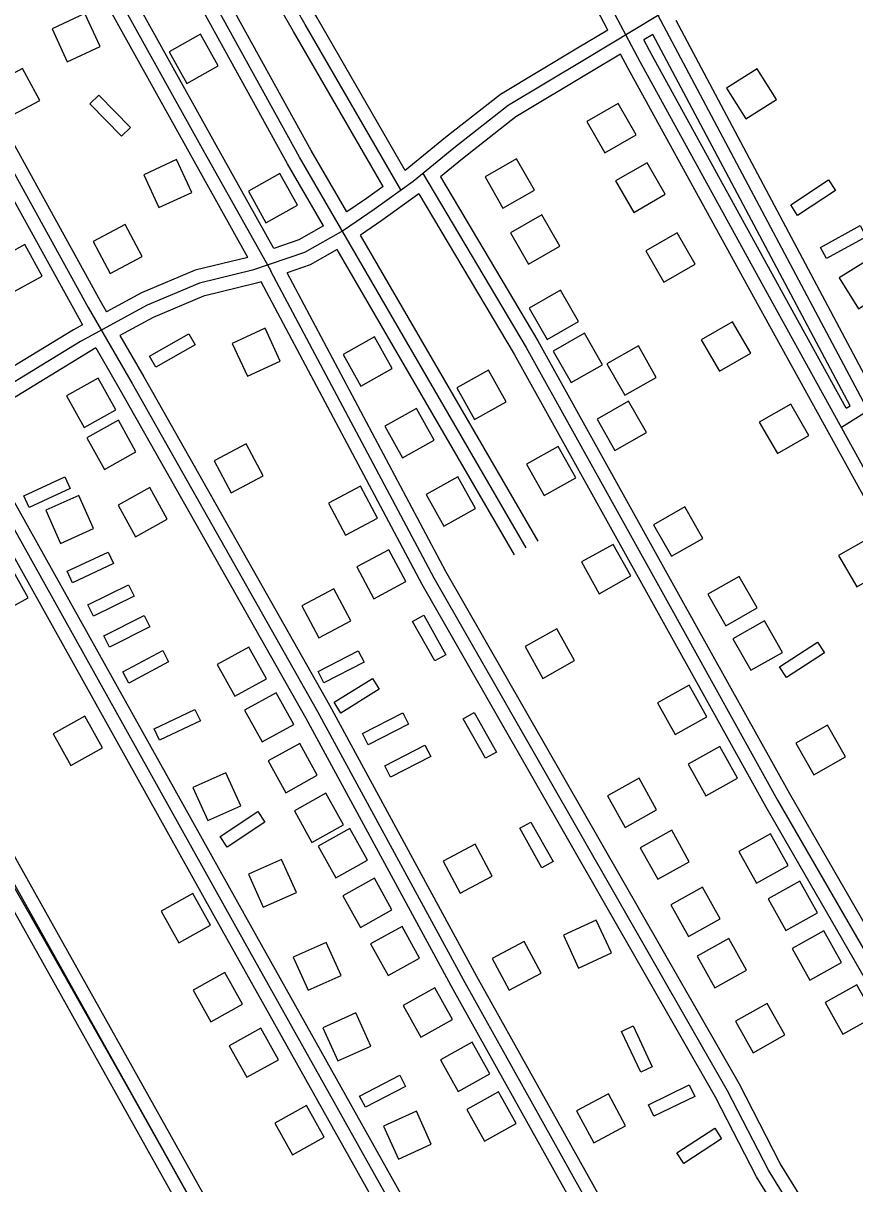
# Model space of a CAD drawing. Extents: x 3445503 to 3483459, y 540493 to 566012.
# Drawn here: x 3479576 to 3480495, y 560517 to 561799 of the extents above; entities that cross this region are included whole.
import ezdxf

# ---------------------------------------------------------------- set-up
doc = ezdxf.new("R2010")
doc.units = 0
for name, color, linetype in [('V-BLDG-OTLN', 7, 'Continuous'), ('V-DTCH-CNTR', 7, 'Continuous'), ('V-ROAD-CNTR', 7, 'Continuous')]:
    doc.layers.add(name, color=color, linetype=linetype)

msp = doc.modelspace()

# ---------------------------------------------------------------- linework, layer by layer
at = {"layer": 'V-BLDG-OTLN'}
for points in [[(3479661.2, 561773), (3479644.4, 561809.3), (3479608.1, 561792.5), (3479624.9, 561756.2)], [(3479756.9, 561732.2), (3479791.8, 561751.7), (3479772.3, 561786.7), (3479737.4, 561767.2)], [(3479540.3, 561729.9), (3479559.2, 561694.6), (3479594.5, 561713.5), (3479575.6, 561748.8)], [(3480353.5, 561727), (3480374.8, 561693.2), (3480408.6, 561714.5), (3480387.3, 561748.3)], [(3479684.8, 561673.9), (3479649.9, 561709.7), (3479659.9, 561719.4), (3479694.8, 561683.6)], [(3480253.7, 561675.5), (3480233.7, 561710.2), (3480199, 561690.2), (3480219, 561655.5)], [(3479762.6, 561611.8), (3479745.8, 561648.1), (3479709.5, 561631.4), (3479726.3, 561595)], [(3480086.6, 561629.1), (3480106.4, 561594.3), (3480141.2, 561614.2), (3480121.3, 561648.9)], [(3480285.6, 561609.8), (3480265.6, 561644.5), (3480230.9, 561624.5), (3480250.9, 561589.8)], [(3479844.5, 561578.1), (3479879.5, 561597.6), (3479860, 561632.6), (3479825.1, 561613.1)], [(3480424.3, 561598.2), (3480466.1, 561625.6), (3480473.7, 561613.9), (3480431.9, 561586.4)], [(3480114.8, 561567.2), (3480134.6, 561532.5), (3480169.3, 561552.3), (3480149.5, 561587.1)], [(3479653.7, 561557.5), (3479672.5, 561522.2), (3479707.8, 561541.1), (3479688.9, 561576.4)], [(3480457.2, 561551), (3480501, 561575.1), (3480507.8, 561562.8), (3480464, 561538.7)], [(3480318.7, 561532.6), (3480298.8, 561567.3), (3480264.1, 561547.3), (3480284.1, 561512.7)], [(3479597.4, 561519.4), (3479578, 561554.4), (3479543, 561535), (3479562.4, 561500)], [(3480477.8, 561517.3), (3480499.2, 561483.4), (3480533, 561504.8), (3480511.7, 561538.6)], [(3480135.3, 561484.1), (3480155.2, 561449.4), (3480189.9, 561469.2), (3480170.1, 561504)], [(3480380.1, 561434.3), (3480360.1, 561469), (3480325.5, 561449), (3480345.5, 561414.3)], [(3479716, 561430.8), (3479759.3, 561455.7), (3479766.3, 561443.6), (3479723, 561418.7)], [(3479860.3, 561425.6), (3479843.5, 561461.9), (3479807.2, 561445.1), (3479824, 561408.8)], [(3480161.7, 561436.4), (3480181.6, 561401.7), (3480216.3, 561421.5), (3480196.5, 561456.3)], [(3479929.7, 561432.8), (3479949.2, 561397.9), (3479984.1, 561417.4), (3479964.6, 561452.4)], [(3480221.3, 561422.4), (3480241.1, 561387.7), (3480275.8, 561407.5), (3480256, 561442.2)], [(3479678.5, 561371.5), (3479659.1, 561406.5), (3479624.1, 561387.1), (3479643.6, 561352.1)], [(3480055.5, 561396), (3480075, 561361.1), (3480109.9, 561380.6), (3480090.4, 561415.5)], [(3480210.3, 561361.4), (3480230.1, 561326.7), (3480264.9, 561346.5), (3480245, 561381.2)], [(3479975.7, 561353.6), (3479995.3, 561318.7), (3480030.2, 561338.2), (3480010.7, 561373.1)], [(3480444.2, 561343.4), (3480424.3, 561378), (3480389.6, 561358.1), (3480409.6, 561323.4)], [(3479700.9, 561325.2), (3479681.5, 561360.2), (3479646.5, 561340.8), (3479666, 561305.8)], [(3479787.3, 561315.3), (3479806.1, 561280), (3479841.4, 561298.9), (3479822.5, 561334.1)], [(3480132.4, 561311.8), (3480151.9, 561276.9), (3480186.8, 561296.4), (3480167.3, 561331.3)], [(3479577, 561276.6), (3479622.4, 561297.5), (3479628.3, 561284.8), (3479582.8, 561263.9)], [(3480021.7, 561278), (3480041.2, 561243), (3480076.1, 561262.6), (3480056.6, 561297.5)], [(3479654.1, 561240.6), (3479637.7, 561277.1), (3479601.2, 561260.7), (3479617.6, 561224.2)], [(3479735.5, 561250.8), (3479716.1, 561285.8), (3479681.1, 561266.3), (3479700.5, 561231.4)], [(3479913.6, 561268.4), (3479932.5, 561233.2), (3479967.7, 561252), (3479948.9, 561287.3)], [(3480272.8, 561244.7), (3480292.6, 561209.9), (3480327.3, 561229.7), (3480307.5, 561264.5)], [(3480532, 561196.2), (3480512, 561230.8), (3480477.3, 561210.8), (3480497.3, 561176.2)], [(3479624.9, 561193.4), (3479670.2, 561214.6), (3479676.2, 561202), (3479630.9, 561180.7)], [(3479944.8, 561198.3), (3479963.7, 561163), (3479998.9, 561181.9), (3479980.1, 561217.1)], [(3480193.1, 561203.6), (3480212.6, 561168.6), (3480247.6, 561188.2), (3480228, 561223.1)], [(3479581.7, 561164.1), (3479562.2, 561199.1), (3479527.2, 561179.6), (3479546.7, 561144.7)], [(3480332.6, 561167.9), (3480352.5, 561133.1), (3480387.2, 561152.9), (3480367.4, 561187.7)], [(3479647.8, 561156.4), (3479692.7, 561178.3), (3479698.8, 561165.8), (3479653.9, 561143.8)], [(3479884.1, 561155), (3479903, 561119.7), (3479938.3, 561138.6), (3479919.4, 561173.9)], [(3479665.4, 561122), (3479710, 561144.5), (3479716.3, 561132), (3479671.7, 561109.5)], [(3480031, 561094.4), (3480006.6, 561138), (3480018.8, 561144.8), (3480043.2, 561101.2)], [(3480360.5, 561118.7), (3480380.3, 561084), (3480415.1, 561103.8), (3480395.2, 561138.6)], [(3480130.9, 561110.1), (3480150.4, 561075.1), (3480185.4, 561094.7), (3480165.9, 561129.6)], [(3479845.1, 561074.7), (3479825.6, 561109.7), (3479790.7, 561090.3), (3479810.1, 561055.3)], [(3480461.5, 561103.2), (3480419.6, 561076), (3480412, 561087.7), (3480453.9, 561114.9)], [(3479686.3, 561082.2), (3479730.4, 561105.7), (3479737, 561093.4), (3479692.9, 561069.8)], [(3479902.1, 561082.6), (3479946.5, 561105.4), (3479952.9, 561093), (3479908.5, 561070.1)], [(3479919.8, 561048.6), (3479962.2, 561075.1), (3479969.6, 561063.2), (3479927.2, 561036.8)], [(3479875.3, 561024.2), (3479855.9, 561059.2), (3479820.9, 561039.8), (3479840.4, 561004.8)], [(3480277.2, 561047.9), (3480296.7, 561013), (3480331.6, 561032.5), (3480312.1, 561067.4)], [(3479663.9, 560998.4), (3479644.5, 561033.3), (3479609.5, 561013.9), (3479629, 560978.9)], [(3479720.9, 561019.4), (3479766, 561040.8), (3479772.1, 561028.2), (3479726.9, 561006.7)], [(3479951.1, 561014), (3479995.6, 561036.9), (3480002, 561024.4), (3479957.6, 561001.6)], [(3480086.9, 560986.9), (3480062.4, 561030.5), (3480074.7, 561037.4), (3480099.1, 560993.7)], [(3480430.1, 561003.4), (3480449.9, 560968.7), (3480484.7, 560988.5), (3480464.8, 561023.3)], [(3479901.2, 560968.2), (3479881.8, 561003.2), (3479846.8, 560983.8), (3479866.3, 560948.8)], [(3479975.7, 560978.5), (3480020.2, 561001.4), (3480026.6, 560988.9), (3479982.1, 560966)], [(3480311, 560980.2), (3480330.5, 560945.3), (3480365.4, 560964.8), (3480345.9, 560999.7)], [(3479816.6, 560934.3), (3479800.2, 560970.8), (3479763.7, 560954.4), (3479780.1, 560917.9)], [(3480221.8, 560945.3), (3480241.3, 560910.3), (3480276.2, 560929.8), (3480256.7, 560964.8)], [(3479930.3, 560913.2), (3479910.8, 560948.2), (3479875.9, 560928.7), (3479895.3, 560893.8)], [(3479793.8, 560900.3), (3479835.5, 560927.9), (3479843.2, 560916.3), (3479801.6, 560888.6)], [(3479956.6, 560874.1), (3479937.1, 560909.1), (3479902.2, 560889.7), (3479921.6, 560854.7)], [(3480149.5, 560865.9), (3480125.1, 560909.5), (3480137.3, 560916.4), (3480161.7, 560872.7)], [(3480257.9, 560888), (3480277.4, 560853.1), (3480312.3, 560872.6), (3480292.8, 560907.5)], [(3480040.2, 560873.1), (3480059.1, 560837.8), (3480094.3, 560856.7), (3480075.5, 560891.9)], [(3480367.1, 560883.9), (3480386.6, 560849), (3480421.5, 560868.5), (3480402, 560903.4)], [(3479878.1, 560838.6), (3479861.7, 560875.1), (3479825.2, 560858.7), (3479841.6, 560822.2)], [(3479983.7, 560819.3), (3479964.3, 560854.3), (3479929.4, 560834.8), (3479948.8, 560799.9)], [(3480291.7, 560824.8), (3480311.3, 560789.9), (3480346.2, 560809.4), (3480326.7, 560844.3)], [(3480399.4, 560831.5), (3480419, 560796.6), (3480453.9, 560816.1), (3480434.4, 560851)], [(3479783.2, 560802.4), (3479763.7, 560837.3), (3479728.8, 560817.8), (3479748.3, 560782.9)], [(3480226.2, 560771.8), (3480209.4, 560808.1), (3480173.1, 560791.3), (3480189.9, 560755)], [(3480014.3, 560766.2), (3479994.9, 560801.1), (3479960, 560781.7), (3479979.4, 560746.8)], [(3480426, 560776.7), (3480445.5, 560741.8), (3480480.4, 560761.3), (3480460.9, 560796.2)], [(3479927.6, 560746.9), (3479911.2, 560783.4), (3479874.7, 560767), (3479891.1, 560730.5)], [(3480094.4, 560765.7), (3480113.3, 560730.5), (3480148.5, 560749.3), (3480129.7, 560784.6)], [(3480321, 560768.1), (3480340.5, 560733.2), (3480375.4, 560752.7), (3480355.9, 560787.6)], [(3479818.6, 560715.2), (3479799.1, 560750.1), (3479764.2, 560730.7), (3479783.6, 560695.7)], [(3480050.5, 560698.2), (3480031.1, 560733.1), (3479996.1, 560713.7), (3480015.5, 560678.8)], [(3480462.4, 560716.9), (3480481.9, 560682), (3480516.8, 560701.5), (3480497.3, 560736.5)], [(3480363.4, 560696.6), (3480382.9, 560661.6), (3480417.8, 560681.2), (3480398.3, 560716.1)], [(3479960.3, 560669), (3479943.9, 560705.5), (3479907.4, 560689), (3479923.8, 560652.6)], [(3479858.2, 560653.9), (3479838.8, 560688.8), (3479803.8, 560669.3), (3479823.3, 560634.4)], [(3480258.8, 560640), (3480237.4, 560685.2), (3480250.1, 560691.2), (3480271.4, 560646)], [(3480091.9, 560638.2), (3480072.5, 560673.2), (3480037.5, 560653.7), (3480056.9, 560618.8)], [(3479948, 560613.7), (3479992.4, 560636.8), (3479998.8, 560624.3), (3479954.4, 560601.3)], [(3480318.2, 560613.4), (3480273.2, 560591.6), (3480267.1, 560604.2), (3480312.1, 560626)], [(3480120.9, 560583.3), (3480101.4, 560618.3), (3480066.5, 560598.9), (3480085.9, 560563.9)], [(3480187.8, 560597.3), (3480206.7, 560562), (3480241.9, 560580.9), (3480223.1, 560616.2)], [(3479908.8, 560568.3), (3479889.3, 560603.2), (3479854.3, 560583.7), (3479873.8, 560548.8)], [(3480027.2, 560560.5), (3480010.8, 560597), (3479974.4, 560580.5), (3479990.8, 560544.1)], [(3480348, 560566.6), (3480306.1, 560539.3), (3480298.4, 560551), (3480340.3, 560578.3)]]:
    msp.add_lwpolyline(points, close=True, dxfattribs=at)
at = {"layer": 'V-DTCH-CNTR'}
msp.add_lwpolyline([(3480698.1, 558801.4), (3480625, 558936.3), (3480548.9, 559068.9), (3480487.9, 559181.5), (3480409.5, 559325.8), (3480326.4, 559468.5), (3480235.3, 559635.2), (3480149.9, 559786.1), (3480128.4, 559827.3), (3480120, 559843.8), (3480111.8, 559859.1), (3480092.4, 559903.9), (3480041.9, 559995.8), (3479953.6, 560155.5), (3479867.7, 560309.9), (3479781.7, 560463.1), (3479691.7, 560624), (3479598.8, 560787.8), (3479496.5, 560965.8)], dxfattribs=at)
at = {"layer": 'V-ROAD-CNTR'}
for points in [[(3480907.6, 560568.8), (3480763.4, 560835.2), (3480592.1, 561149.9), (3480400.9, 561496), (3480257.9, 561755.9), (3480211.7, 561843.6), (3479994, 562236.1), (3479844.5, 562509.8), (3479603.3, 562942), (3479422.8, 563274.9), (3479116.8, 563827.6), (3479015.1, 564016.7), (3478903.3, 564220.7)], [(3478323.4, 563870), (3478459.8, 563630.7), (3478598.4, 563381.5), (3478710.7, 563179.9), (3478904.9, 562829.2), (3479063.6, 562553), (3479235.7, 562233.4), (3479410.1, 561922.5), (3479533.6, 561692), (3479648.2, 561484.6), (3479696.5, 561400.7), (3479901.5, 561038.3), (3480064.1, 560739.1), (3480363.3, 560202.9), (3480423, 560098.7)], [(3478310.3, 563862.5), (3478446.7, 563623.3), (3478585.3, 563374.2), (3478697.6, 563172.6), (3478891.9, 562821.9), (3479050.4, 562545.7), (3479222.6, 562226.2), (3479396.9, 561915.3), (3479520.4, 561684.9), (3479641.7, 561465.4)], [(3479850.1, 561524.7), (3479774.5, 561660.1), (3479609.8, 561956.3), (3479561.7, 562043.4), (3479502.7, 562155.8), (3479381.5, 562374.3), (3479241.5, 562627.7), (3479114.8, 562856.6), (3478922.3, 563198.8), (3478800.8, 563418.3), (3478702.4, 563580.2), (3478628.9, 563714.5), (3478556.3, 563843.5), (3478385.2, 563761.5)], [(3478406.2, 563754.9), (3478472.9, 563638.1), (3478611.6, 563388.8), (3478723.8, 563187.2), (3478918, 562836.6), (3479076.7, 562560.3), (3479248.8, 562240.7), (3479423.2, 561929.7), (3479546.8, 561699.2), (3479661.3, 561492), (3479668.2, 561479.9)], [(3480645.8, 558901), (3480147.2, 559799.8), (3480075.6, 559938.1), (3479461.1, 561035.9), (3478933.8, 561974.4), (3478408.3, 562922.8), (3477997, 563662.9)], [(3479853.3, 561549.8), (3479787.6, 561667.4), (3479622.9, 561963.6), (3479574.9, 562050.6), (3479515.9, 562162.9), (3479394.6, 562381.6), (3479254.6, 562635), (3479127.9, 562864), (3478935.4, 563206.1), (3478813.8, 563425.8), (3478739, 563548.8)], [(3479824.4, 561540), (3479761.4, 561652.8), (3479596.7, 561949), (3479548.5, 562036.3), (3479489.5, 562148.7), (3479368.3, 562367.1), (3479228.4, 562620.5), (3479101.7, 562849.3), (3478909.2, 563191.5), (3478787.8, 563410.7), (3478711.9, 563535.6)], [(3478508.3, 563136.7), (3478662.5, 562861.8), (3478875.6, 562478.8), (3479172.5, 561947.1), (3479484, 561391.1), (3479539.1, 561288), (3479808.9, 560804.7), (3480142.3, 560209.2), (3480250.5, 560017.9), (3480308.2, 559915.3), (3480479.2, 559614.3), (3480605.2, 559383.2), (3480820.6, 559003.1), (3481053.8, 558588.6), (3481109.2, 558496.5)], [(3478495.2, 563129.4), (3478649.4, 562854.5), (3478862.5, 562471.5), (3479159.4, 561939.8), (3479470.8, 561383.9), (3479525.9, 561280.8), (3479795.8, 560797.4), (3480129.3, 560201.9), (3480237.4, 560010.5), (3480246.1, 559995.1)], [(3480132.1, 561219.1), (3479881.4, 561650.8), (3479451.8, 562428.7), (3479105.8, 563035.1)], [(3479933.8, 561590.5), (3479894.4, 561658.2), (3479464.8, 562436), (3479118.8, 563042.6)], [(3479908.2, 561574.8), (3479868.3, 561643.4), (3479438.7, 562421.3), (3479092.8, 563027.7)], [(3481057.2, 562416.8), (3481031.7, 562399.4), (3481003.9, 562362.5), (3480910.8, 562223.3), (3480889.1, 562196.3), (3480871.5, 562183.9), (3480714.2, 562078.3), (3480537, 561968.3), (3480459, 561919.9), (3480279, 561807.9), (3480196.6, 561758.2), (3480112.2, 561707.7), (3480052.2, 561660.7), (3480007, 561623.9), (3479964.1, 561593), (3479930.1, 561569.9), (3479887, 561545.6), (3479829.6, 561525.9), (3479770.9, 561511.5), (3479713.4, 561487.4), (3479639.5, 561447.2), (3479499.5, 561361.9)], [(3479973.9, 561618.5), (3479875, 561789.6), (3479742.4, 562019.9), (3479720.8, 562066), (3479709.2, 562095.5), (3479713.8, 562120.4), (3479728.9, 562143.3), (3479837.7, 562202.8), (3479956.8, 562273)], [(3479993.5, 561614.7), (3479888, 561797.1), (3479755.7, 562026.9), (3479734.6, 562072), (3479724.7, 562097), (3479728, 562114.7), (3479739.3, 562131.9), (3479845.1, 562189.7), (3479976.9, 562267.4), (3479977.3, 562269.5)], [(3479998.4, 561636.2), (3479901, 561804.6), (3479769, 562033.8), (3479748.4, 562077.9), (3479740.2, 562098.5), (3479742.1, 562109), (3479749.8, 562120.5), (3479852.5, 562176.7), (3479971.2, 562246.6)], [(3480222.3, 561791.2), (3480198.5, 561836.4), (3479980.9, 562228.9), (3479971.2, 562246.6)], [(3480266.4, 559615.8), (3480160.4, 559806.9), (3480088.8, 559945.2), (3479474.2, 561043.2), (3478993.6, 561898.7)], [(3480232.7, 559614.6), (3480134, 559792.7), (3480062.4, 559931), (3479448, 561028.5), (3478967.5, 561883.9)], [(3481005, 560473.9), (3480756.2, 560922.6), (3480539, 561316.1), (3480277.8, 561807.2)], [(3480515.5, 561392.2), (3480297.7, 561801.8)], [(3480222.3, 561791.2), (3480188.8, 561771), (3480103.7, 561720.1), (3480042.9, 561672.4), (3479998.4, 561636.2)], [(3480272, 561786.2), (3480262.1, 561780.2)], [(3480485.7, 561373.5), (3480414.1, 561503.2), (3480271.1, 561763), (3480262.1, 561780.2)], [(3480490, 561376.2), (3480272, 561786.2)], [(3480236.3, 561764.6), (3480204.3, 561745.3), (3480120.7, 561695.3), (3480061.6, 561649), (3480037.2, 561629.1)], [(3480894.4, 560561.6), (3480750.2, 560828.1), (3480578.9, 561142.7), (3480387.8, 561488.7), (3480244.7, 561748.8), (3480236.3, 561764.6)], [(3480017.3, 561633.3), (3480131.9, 561440.5), (3480289.2, 561157.6), (3480409.9, 560940.5), (3480543.3, 560709.3), (3480666.3, 560489.1), (3480763.6, 560318.8)], [(3480037.2, 561629.1), (3480144.9, 561447.9), (3480302.3, 561164.9), (3480423, 560947.9), (3480556.3, 560716.7), (3480679.3, 560496.5), (3480776.6, 560326.2)], [(3479973.9, 561618.5), (3479955.5, 561605.2), (3479933.8, 561590.5)], [(3480013.6, 561610.1), (3479972.7, 561580.7), (3479948.9, 561564.5)], [(3480013.6, 561610.1), (3480118.9, 561433), (3480276.1, 561150.3), (3480396.9, 560933.1), (3480530.2, 560701.9), (3480653.2, 560481.7), (3480750.6, 560311.3)], [(3479908.2, 561574.8), (3479880.8, 561559.3), (3479853.3, 561549.8)], [(3480145.1, 561226.7), (3479948.9, 561564.5)], [(3479923.3, 561548.8), (3479893.2, 561531.8), (3479867.8, 561523.1)], [(3480119.1, 561211.6), (3479923.3, 561548.8)], [(3479824.4, 561540), (3479766.2, 561525.8), (3479706.9, 561500.9), (3479668.2, 561479.9)], [(3480616.1, 560223.2), (3480507.8, 560398.1), (3480492.9, 560416.2), (3480437.3, 560471), (3480399.6, 560531.9), (3480354.4, 560619.6), (3480030.2, 561185.9), (3479850, 561524.7)], [(3480628.8, 560231.1), (3480520.1, 560406.9), (3480504, 560426.3), (3480449.1, 560480.4), (3480412.6, 560539.3), (3480367.6, 560626.8), (3480043.3, 561193.1), (3479867.8, 561523.1)], [(3479839.1, 561513.2), (3479833.9, 561511.4), (3479775.6, 561497.2), (3479719.9, 561473.8), (3479683.2, 561453.9)], [(3480603.3, 560215.3), (3480495.6, 560389.4), (3480481.9, 560406), (3480425.5, 560461.6), (3480386.5, 560524.5), (3480341.2, 560612.4), (3480017.1, 561178.6), (3479839.1, 561513.2)], [(3480480.3, 561352.4), (3480746.2, 561519.2)], [(3479641.7, 561465.4), (3479632, 561460.2), (3479505.3, 561383)], [(3479683.2, 561453.9), (3479709.5, 561408.1), (3479914.6, 561045.5), (3480077.2, 560746.3), (3480376.4, 560210.2), (3480436, 560106.2)], [(3479656.6, 561440), (3479519.4, 561356.5)], [(3479656.6, 561440), (3479683.5, 561393.3), (3479888.4, 561031), (3480051, 560731.8), (3480350.3, 560195.5), (3480410, 560091.2)], [(3480485.7, 561373.5), (3480490, 561376.2)], [(3479519.4, 561356.5), (3479552.2, 561295.1), (3479822, 560812.1), (3480155.4, 560216.6), (3480263.5, 560025.2), (3480302.8, 559955.5)]]:
    msp.add_lwpolyline(points, dxfattribs=at)

doc.saveas('drawing.dxf')
